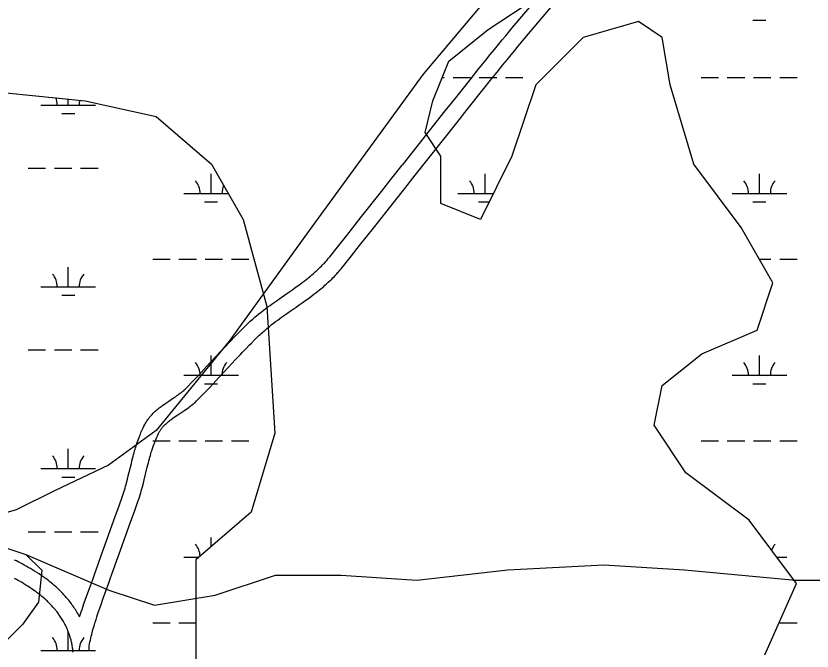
# Model space of a CAD drawing. Extents: x 3177185 to 3215018, y 812988 to 838321.
# Drawn here: x 3182836 to 3184293, y 823157 to 824319 of the extents above; entities that cross this region are included whole.
import ezdxf

# ---------------------------------------------------------------- set-up
doc = ezdxf.new("R2010")
doc.units = 0
for name, color, linetype in [('V-ROAD-CNTR', 7, 'Continuous'), ('V-TOPO-SHOR', 7, 'Continuous'), ('V-WETL-SWMP', 7, 'Continuous')]:
    doc.layers.add(name, color=color, linetype=linetype)

msp = doc.modelspace()

# ---------------------------------------------------------------- linework, layer by layer
at = {"layer": 'V-ROAD-CNTR'}
for points in [[(3183543, 824046), (3183619.1, 824142.1), (3183638.2, 824166.1), (3183666.9, 824202.1), (3183681.2, 824220.1), (3183695.6, 824238.1), (3183703.8, 824248.3), (3183711.5, 824257.8), (3183718.8, 824266.7), (3183725.6, 824275), (3183732.1, 824282.8), (3183744.2, 824297.3), (3183829.2, 824398)], [(3183566.5, 824027.4), (3183642.7, 824123.5), (3183661.7, 824147.5), (3183690.3, 824183.5), (3183704.6, 824201.4), (3183719, 824219.4), (3183727.1, 824229.4), (3183734.7, 824238.9), (3183742, 824247.7), (3183748.7, 824255.9), (3183755.1, 824263.6), (3183767.1, 824278), (3183852.2, 824378.7)], [(3183104.5, 823606.6), (3183107.4, 823608.6), (3183110.2, 823610.6), (3183115.4, 823614.1), (3183124.3, 823620), (3183127.6, 823622.2), (3183130.3, 823624.1), (3183132.6, 823625.7), (3183134.6, 823627.2), (3183136.3, 823628.4), (3183137.8, 823629.6), (3183139, 823630.5), (3183141.2, 823632.3), (3183142.7, 823633.6), (3183143.8, 823634.6), (3183145.4, 823636.1), (3183147, 823637.7), (3183150.4, 823641.1), (3183157, 823648), (3183163.2, 823654.4), (3183169, 823660.5), (3183174.5, 823666.3), (3183184.6, 823677.2), (3183202.4, 823696.5), (3183209.1, 823703.7), (3183215, 823710), (3183220.2, 823715.5), (3183224.8, 823720.4), (3183228.8, 823724.6), (3183235.8, 823731.9), (3183241.2, 823737.4), (3183245.2, 823741.5), (3183251.3, 823747.6), (3183254.4, 823750.6), (3183257.5, 823753.6), (3183259.8, 823755.9), (3183262.2, 823758.1), (3183264.5, 823760.2), (3183266.8, 823762.3), (3183269.1, 823764.3), (3183271.4, 823766.3), (3183273.6, 823768.2), (3183275.9, 823770.1), (3183280.2, 823773.6), (3183284.6, 823777.1), (3183288.8, 823780.3), (3183292.9, 823783.4), (3183296.9, 823786.4), (3183300.7, 823789.3), (3183304.5, 823792), (3183311.8, 823797.2), (3183318.7, 823802), (3183331.5, 823810.9), (3183337, 823814.8), (3183342.2, 823818.4), (3183347, 823821.8), (3183351.4, 823825.1), (3183355.6, 823828.1), (3183359.4, 823830.9), (3183363, 823833.6), (3183366.3, 823836.2), (3183369.3, 823838.6), (3183372.2, 823840.8), (3183374.8, 823843), (3183377.2, 823845), (3183379.5, 823846.9), (3183381.6, 823848.7), (3183383.5, 823850.4), (3183385.4, 823852.1), (3183387, 823853.6), (3183390.1, 823856.5), (3183392.8, 823859), (3183395.1, 823861.3), (3183397, 823863.3), (3183398.7, 823865.1), (3183400.2, 823866.6), (3183402.8, 823869.4), (3183404.6, 823871.5), (3183406, 823873), (3183408, 823875.5), (3183410, 823878), (3183426.6, 823898.9), (3183441.2, 823917.2), (3183466.6, 823949.4), (3183504.7, 823997.7), (3183523.8, 824021.9), (3183542.9, 824046)], [(3183121.8, 823582.1), (3183124.6, 823584), (3183127.1, 823585.8), (3183132.1, 823589.1), (3183141, 823595.1), (3183144.5, 823597.4), (3183147.5, 823599.5), (3183150.2, 823601.4), (3183152.5, 823603), (3183154.5, 823604.6), (3183156.3, 823605.9), (3183157.8, 823607.2), (3183160.5, 823609.3), (3183162.5, 823611), (3183164, 823612.4), (3183166.1, 823614.4), (3183168.2, 823616.5), (3183171.8, 823620.1), (3183178.6, 823627.1), (3183185, 823633.7), (3183190.9, 823639.9), (3183196.4, 823645.8), (3183206.6, 823656.8), (3183224.4, 823676.1), (3183231.1, 823683.3), (3183236.9, 823689.5), (3183242.1, 823695), (3183246.5, 823699.7), (3183250.5, 823703.8), (3183257.4, 823711), (3183262.6, 823716.4), (3183266.5, 823720.3), (3183272.4, 823726.3), (3183275.4, 823729.2), (3183278.3, 823732.1), (3183280.5, 823734.1), (3183282.6, 823736.1), (3183284.7, 823738), (3183286.8, 823739.9), (3183288.8, 823741.7), (3183290.9, 823743.5), (3183293, 823745.2), (3183295, 823746.9), (3183299.1, 823750.3), (3183303.1, 823753.5), (3183307, 823756.5), (3183310.9, 823759.5), (3183314.7, 823762.3), (3183318.4, 823765), (3183322, 823767.6), (3183329.1, 823772.7), (3183335.9, 823777.4), (3183348.6, 823786.3), (3183354.2, 823790.2), (3183359.5, 823793.9), (3183364.4, 823797.4), (3183369.1, 823800.8), (3183373.4, 823803.9), (3183377.4, 823806.9), (3183381.2, 823809.8), (3183384.7, 823812.5), (3183388, 823815.1), (3183391, 823817.5), (3183393.9, 823819.8), (3183396.5, 823822), (3183399, 823824.1), (3183401.3, 823826.1), (3183403.4, 823828), (3183405.4, 823829.8), (3183407.3, 823831.5), (3183410.7, 823834.7), (3183413.7, 823837.5), (3183416.3, 823840.1), (3183418.5, 823842.4), (3183420.5, 823844.4), (3183422.2, 823846.2), (3183425, 823849.3), (3183427.2, 823851.7), (3183428.8, 823853.6), (3183431.1, 823856.4), (3183433.4, 823859.2), (3183450.1, 823880.2), (3183464.7, 823898.6), (3183490.2, 823930.8), (3183528.3, 823979.2), (3183547.4, 824003.3), (3183566.5, 824027.4)], [(3182952.1, 823219.2), (3182955.1, 823228.5), (3182956.6, 823233), (3182958, 823237.2), (3182960.7, 823244.9), (3182963.1, 823251.7), (3182967.3, 823263.5), (3182973.6, 823281.1), (3182976.8, 823289.8), (3182979.8, 823298.5), (3182982.9, 823307.4), (3182985.9, 823315.8), (3182991.4, 823331.4), (3182996.3, 823345.1), (3183004.9, 823368.9), (3183017.8, 823404.6), (3183024.3, 823422.5), (3183030.6, 823440.2), (3183031.9, 823444), (3183033.1, 823447.7), (3183034.2, 823451.3), (3183035.3, 823454.8), (3183036.3, 823458.2), (3183037.2, 823461.6), (3183038.1, 823464.8), (3183039.8, 823471.2), (3183041.3, 823477.2), (3183046.9, 823500.2), (3183048, 823504.6), (3183049, 823508.8), (3183050, 823512.6), (3183051, 823516.3), (3183052, 823519.7), (3183052.9, 823522.9), (3183053.7, 823525.9), (3183054.6, 823528.8), (3183055.4, 823531.4), (3183056.2, 823533.9), (3183057.7, 823538.6), (3183059.1, 823542.6), (3183060.4, 823546.2), (3183061.6, 823549.3), (3183062.7, 823552.1), (3183063.6, 823554.5), (3183064.5, 823556.6), (3183066.1, 823560.2), (3183067.3, 823562.9), (3183068.3, 823565), (3183069.8, 823568), (3183071.4, 823571.1), (3183072.2, 823572.7), (3183073.2, 823574.3), (3183074.1, 823575.9), (3183075.1, 823577.4), (3183076, 823578.9), (3183077, 823580.3), (3183078, 823581.6), (3183078.9, 823582.9), (3183079.9, 823584.2), (3183080.9, 823585.4), (3183081.9, 823586.5), (3183082.9, 823587.7), (3183084.9, 823589.8), (3183086.8, 823591.8), (3183088.7, 823593.7), (3183090.7, 823595.5), (3183092.5, 823597.2), (3183094.3, 823598.7), (3183096.1, 823600.2), (3183097.9, 823601.6), (3183099.5, 823602.9), (3183101.2, 823604.2), (3183104.3, 823606.4)], [(3182969.4, 823164.2), (3182969.6, 823165.8), (3182970.4, 823169.6), (3182971.1, 823173.3), (3182971.9, 823176.9), (3182972.6, 823180.3), (3182973.4, 823183.7), (3182974.2, 823187), (3182975, 823190.1), (3182975.8, 823193.2), (3182976.6, 823196.1), (3182977.4, 823199), (3182979.1, 823204.5), (3182980.6, 823209.7), (3182982.2, 823214.6), (3182983.6, 823219.2), (3182985.1, 823223.5), (3182986.4, 823227.5), (3182989, 823235.1), (3182991.3, 823241.7), (3182995.5, 823253.4), (3183001.9, 823270.9), (3183005, 823279.8), (3183008.1, 823288.6), (3183011.2, 823297.5), (3183014.1, 823305.8), (3183019.7, 823321.4), (3183024.5, 823334.9), (3183033.1, 823358.7), (3183046.1, 823394.4), (3183052.5, 823412.3), (3183058.9, 823430.3), (3183060.3, 823434.5), (3183061.7, 823438.5), (3183062.9, 823442.5), (3183064.1, 823446.3), (3183065.1, 823450), (3183066.1, 823453.6), (3183067.1, 823457.1), (3183068.8, 823463.7), (3183070.4, 823470), (3183076, 823493.1), (3183077.1, 823497.3), (3183078.1, 823501.3), (3183079.1, 823505), (3183080, 823508.5), (3183080.9, 823511.7), (3183081.7, 823514.7), (3183082.5, 823517.5), (3183083.3, 823520.1), (3183084, 823522.5), (3183084.7, 823524.7), (3183086.1, 823529), (3183087.4, 823532.6), (3183088.5, 823535.8), (3183089.6, 823538.5), (3183090.5, 823540.9), (3183091.4, 823543), (3183092.1, 823544.8), (3183093.5, 823548), (3183094.6, 823550.3), (3183095.4, 823552), (3183096.6, 823554.6), (3183097.9, 823557.2), (3183098.5, 823558.2), (3183099.1, 823559.2), (3183099.7, 823560.2), (3183100.2, 823561.1), (3183100.8, 823562), (3183101.5, 823562.9), (3183102.1, 823563.8), (3183102.7, 823564.6), (3183103.4, 823565.4), (3183104, 823566.2), (3183104.7, 823567), (3183105.3, 823567.7), (3183106.7, 823569.2), (3183108.1, 823570.7), (3183109.5, 823572), (3183110.9, 823573.3), (3183112.3, 823574.6), (3183113.7, 823575.8), (3183115.1, 823576.9), (3183116.5, 823578), (3183117.8, 823579.1), (3183119.2, 823580.1), (3183122, 823582.2)], [(3182952.1, 823219.2), (3182950.2, 823222.8), (3182948.7, 823225.4), (3182947.3, 823227.9), (3182945.8, 823230.3), (3182944.4, 823232.6), (3182943, 823234.8), (3182941.6, 823236.9), (3182940.2, 823239), (3182938.8, 823241), (3182937.4, 823242.9), (3182936.1, 823244.7), (3182934.7, 823246.4), (3182933.4, 823248.1), (3182932.1, 823249.8), (3182930.8, 823251.4), (3182928.3, 823254.4), (3182925.9, 823257.1), (3182923.5, 823259.7), (3182921.3, 823262.1), (3182919.1, 823264.4), (3182917.1, 823266.4), (3182915.1, 823268.4), (3182913.3, 823270.1), (3182911.5, 823271.8), (3182909.8, 823273.4), (3182908.2, 823274.8), (3182905.2, 823277.5), (3182902.4, 823279.8), (3182900, 823281.7), (3182897.9, 823283.5), (3182895.9, 823285), (3182892.6, 823287.5), (3182890, 823289.5), (3182888, 823290.9), (3182885, 823293), (3182882, 823295.1), (3182877.9, 823297.8), (3182873.8, 823300.4), (3182869.8, 823303), (3182865.9, 823305.4), (3182862, 823307.7), (3182858.1, 823309.9), (3182854.4, 823312.1), (3182850.7, 823314.1), (3182847, 823316.1), (3182843.4, 823318), (3182839.9, 823319.8), (3182836.4, 823321.6), (3182833, 823323.2)], [(3182940, 823154.9), (3182939.9, 823156.8), (3182939.8, 823158.1), (3182939.6, 823160.1), (3182939.3, 823162.1), (3182939, 823164.1), (3182938.7, 823166), (3182938.3, 823167.9), (3182938, 823169.7), (3182937.6, 823171.6), (3182937.2, 823173.3), (3182936.8, 823175.1), (3182936.4, 823176.8), (3182935.9, 823178.5), (3182935.4, 823180.1), (3182935, 823181.8), (3182934.5, 823183.3), (3182934, 823184.9), (3182933.5, 823186.4), (3182933, 823187.9), (3182931.9, 823190.8), (3182930.8, 823193.6), (3182929.7, 823196.3), (3182928.5, 823198.9), (3182927.4, 823201.5), (3182926.2, 823203.9), (3182925, 823206.2), (3182923.8, 823208.4), (3182922.6, 823210.6), (3182921.4, 823212.6), (3182920.2, 823214.6), (3182919, 823216.5), (3182917.9, 823218.4), (3182916.7, 823220.2), (3182915.5, 823221.9), (3182914.3, 823223.5), (3182913.2, 823225.1), (3182912.1, 823226.7), (3182910.9, 823228.2), (3182909.8, 823229.6), (3182908.7, 823231), (3182907.7, 823232.3), (3182905.5, 823234.9), (3182903.4, 823237.2), (3182901.4, 823239.4), (3182899.5, 823241.5), (3182897.7, 823243.4), (3182895.9, 823245.2), (3182894.2, 823246.8), (3182892.6, 823248.4), (3182891.1, 823249.8), (3182889.6, 823251.1), (3182888.3, 823252.4), (3182885.6, 823254.7), (3182883.2, 823256.7), (3182881.1, 823258.4), (3182879.2, 823260), (3182877.6, 823261.2), (3182874.6, 823263.5), (3182872.3, 823265.2), (3182870.6, 823266.5), (3182867.9, 823268.3), (3182865.2, 823270.2), (3182861.4, 823272.7), (3182857.6, 823275.2), (3182853.9, 823277.5), (3182850.3, 823279.7), (3182846.7, 823281.9), (3182843.2, 823283.9), (3182839.7, 823285.9), (3182836.3, 823287.8), (3182832.9, 823289.6)], [(3182970, 823156.9), (3182969.8, 823159.1), (3182969.4, 823164.2)]]:
    msp.add_lwpolyline(points, dxfattribs=at)
at = {"layer": 'V-TOPO-SHOR'}
for points in [[(3184075.7, 826581.1), (3184093.2, 826511.3), (3184099, 826272.7), (3184069.9, 825952.6), (3184035, 825760.5), (3183988.4, 825638.3), (3183965.2, 825504.4), (3183941.9, 825347.3), (3183947.7, 825207.6), (3183965.2, 825085.4), (3183959.3, 825003.9), (3183959.3, 824800.2), (3183947.7, 824672.2), (3183831.3, 824509.2), (3183767.3, 824433.6), (3183581, 824212.4), (3183377.3, 823933.1), (3183226, 823723.6), (3183092.2, 823560.6), (3183004.9, 823496.6), (3182905.9, 823450), (3182836.1, 823415.1), (3182795.4, 823403.5)], [(3182853.6, 823333.6), (3183005.9, 823268.1), (3183089.1, 823240.4), (3183200, 823258.9), (3183310.9, 823295.8), (3183431, 823295.8), (3183569.6, 823286.6), (3183736, 823305.1), (3183911.6, 823314.3), (3184059.4, 823305.1), (3184262.7, 823286.6), (3184466.1, 823286.6), (3184604.7, 823314.3), (3184789.5, 823369.8), (3184909.7, 823397.5), (3185039, 823425.2), (3185159.2, 823443.7), (3185233.1, 823480.7), (3185307, 823508.4), (3185371.7, 823517.6), (3185445.7, 823536.1), (3185510.4, 823545.4), (3185565.8, 823563.8), (3185667.5, 823545.4)], [(3182818.6, 823345.3), (3182853.6, 823333.6), (3182882.7, 823304.5), (3182876.8, 823246.3), (3182847.7, 823205.6), (3182789.5, 823147.4)]]:
    msp.add_lwpolyline(points, dxfattribs=at)
at = {"layer": 'V-WETL-SWMP'}
for p, q in [((3183700.2, 824294.2), (3183787.1, 824352.1)), ((3184184.5, 824311.3), (3184208.5, 824311.3)), ((3183975.2, 824308.7), (3183873.9, 824279.7)), ((3184018.6, 824279.7), (3183975.2, 824308.7)), ((3183627.9, 824236.3), (3183700.2, 824294.2)), ((3183873.9, 824279.7), (3183787.1, 824192.8)), ((3184033.1, 824192.8), (3184018.6, 824279.7)), ((3183598.9, 824163.8), (3183627.9, 824236.3)), ((3183616, 824206.6), (3183619.8, 824206.6)), ((3183635.8, 824206.6), (3183667.8, 824206.6)), ((3183683.8, 824206.6), (3183715.8, 824206.6)), ((3183731.8, 824206.6), (3183763.8, 824206.6)), ((3184089.7, 824206.6), (3184121.7, 824206.6)), ((3184137.7, 824206.6), (3184169.7, 824206.6)), ((3184185.7, 824206.6), (3184217.7, 824206.6)), ((3184233.7, 824206.6), (3184265.7, 824206.6)), ((3183787.1, 824192.8), (3183743.6, 824062.5)), ((3184076.5, 824048), (3184033.1, 824192.8)), ((3182817.5, 824178.3), (3182962.2, 824163.8)), ((3182931.3, 824155.9), (3182931.3, 824166.9)), ((3182881.3, 824155.9), (3182981.3, 824155.9)), ((3182962.2, 824163.8), (3183092.5, 824134.9)), ((3183584.5, 824105.9), (3183598.9, 824163.8)), ((3182919.3, 824140.5), (3182943.3, 824140.5)), ((3183092.5, 824134.9), (3183193.8, 824048)), ((3183613.4, 824062.5), (3183584.5, 824105.9)), ((3183613.4, 823975.6), (3183613.4, 824062.5)), ((3183743.6, 824062.5), (3183685.8, 823946.6)), ((3182857.9, 824040.5), (3182889.9, 824040.5)), ((3182905.9, 824040.5), (3182937.9, 824040.5)), ((3182953.9, 824040.5), (3182985.9, 824040.5)), ((3183193.8, 824048), (3183251.6, 823946.6)), ((3184163.3, 823932.1), (3184076.5, 824048)), ((3183192.7, 823994), (3183192.7, 824030)), ((3183694.6, 823994), (3183694.6, 824030)), ((3184196.5, 823994), (3184196.5, 824030)), ((3183142.7, 823994), (3183224.6, 823994)), ((3183644.6, 823994), (3183709.5, 823994)), ((3184146.5, 823994), (3184246.5, 823994)), ((3183180.7, 823978.6), (3183204.7, 823978.6)), ((3183685.8, 823946.6), (3183613.4, 823975.6)), ((3183682.6, 823978.6), (3183701.7, 823978.6)), ((3184184.5, 823978.6), (3184208.5, 823978.6)), ((3183251.6, 823946.6), (3183295.1, 823787.3)), ((3184221.2, 823830.7), (3184163.3, 823932.1)), ((3183085.9, 823874), (3183117.9, 823874)), ((3183133.9, 823874), (3183165.9, 823874)), ((3183181.9, 823874), (3183213.9, 823874)), ((3183229.9, 823874), (3183261.9, 823874)), ((3184196.5, 823874), (3184217.7, 823874)), ((3184233.7, 823874), (3184265.7, 823874)), ((3182931.3, 823823.2), (3182931.3, 823859.2)), ((3184192.2, 823743.8), (3184221.2, 823830.7)), ((3182881.3, 823823.2), (3182981.3, 823823.2)), ((3182919.3, 823807.8), (3182943.3, 823807.8)), ((3183295.1, 823787.3), (3183309.5, 823555.6)), ((3184090.9, 823700.4), (3184192.2, 823743.8)), ((3182857.9, 823707.8), (3182889.9, 823707.8)), ((3182905.9, 823707.8), (3182937.9, 823707.8)), ((3182953.9, 823707.8), (3182985.9, 823707.8)), ((3184018.6, 823642.5), (3184090.9, 823700.4)), ((3183192.7, 823661.3), (3183192.7, 823697.3)), ((3184196.5, 823661.3), (3184196.5, 823697.3)), ((3183142.7, 823661.3), (3183242.7, 823661.3)), ((3184146.5, 823661.3), (3184246.5, 823661.3)), ((3183180.7, 823645.9), (3183204.7, 823645.9)), ((3184004.1, 823570), (3184018.6, 823642.5)), ((3184184.5, 823645.9), (3184208.5, 823645.9)), ((3184062, 823483.1), (3184004.1, 823570)), ((3183309.5, 823555.6), (3183266.1, 823410.7)), ((3183085.9, 823541.3), (3183117.9, 823541.3)), ((3183133.9, 823541.3), (3183165.9, 823541.3)), ((3183181.9, 823541.3), (3183213.9, 823541.3)), ((3183229.9, 823541.3), (3183261.9, 823541.3)), ((3184089.7, 823541.3), (3184121.7, 823541.3)), ((3184137.7, 823541.3), (3184169.7, 823541.3)), ((3184185.7, 823541.3), (3184217.7, 823541.3)), ((3184233.7, 823541.3), (3184265.7, 823541.3)), ((3182931.3, 823490.5), (3182931.3, 823526.5)), ((3182881.3, 823490.5), (3182981.3, 823490.5)), ((3184177.8, 823396.2), (3184062, 823483.1)), ((3182919.3, 823475.1), (3182943.3, 823475.1)), ((3183266.1, 823410.7), (3183164.8, 823323.8)), ((3184264.6, 823280.4), (3184177.8, 823396.2)), ((3182857.9, 823375.1), (3182889.9, 823375.1)), ((3182905.9, 823375.1), (3182937.9, 823375.1)), ((3182953.9, 823375.1), (3182985.9, 823375.1)), ((3183192.7, 823347.8), (3183192.7, 823364.7)), ((3183142.7, 823328.7), (3183170.5, 823328.7)), ((3183164.8, 823323.8), (3183164.8, 823135.5)), ((3184228.4, 823328.7), (3184246.5, 823328.7)), ((3184206.7, 823150), (3184264.6, 823280.4)), ((3183085.9, 823208.6), (3183117.9, 823208.6)), ((3183133.9, 823208.6), (3183164.8, 823208.6)), ((3184233.7, 823208.6), (3184265.7, 823208.6)), ((3182931.3, 823157.9), (3182931.3, 823193.9)), ((3182881.3, 823157.9), (3182981.3, 823157.9))]:
    msp.add_line(p, q, dxfattribs=at)
for centre, start, end in [((3182876, 824156.4), 359.2282, 21.3365), ((3182986.5, 824156.4), 166.085, 180.7718), ((3183137.5, 823994.5), 359.2282, 40.7718), ((3183248, 823994.5), 155.3884, 180.7718), ((3183639.4, 823994.5), 359.2282, 40.7718), ((3184141.3, 823994.5), 359.2282, 40.7718), ((3184251.8, 823994.5), 139.2282, 180.7718), ((3182876, 823823.7), 359.2282, 40.7718), ((3182986.5, 823823.7), 139.2282, 180.7718), ((3183137.5, 823661.8), 359.2282, 40.7718), ((3183248, 823661.8), 139.2282, 180.7718), ((3184141.3, 823661.8), 359.2282, 40.7718), ((3184251.8, 823661.8), 139.2282, 180.7718), ((3182876, 823491), 359.2282, 40.7718), ((3182986.5, 823491), 139.2282, 180.7718), ((3183137.5, 823329.1), 2.3233, 40.7718), ((3184251.8, 823329.1), 139.2282, 159.4591), ((3182876, 823158.3), 359.2282, 40.7718), ((3182986.5, 823158.3), 139.2282, 180.7718)]:
    msp.add_arc(centre, 35.2, start, end, dxfattribs=at)

doc.saveas('drawing.dxf')
